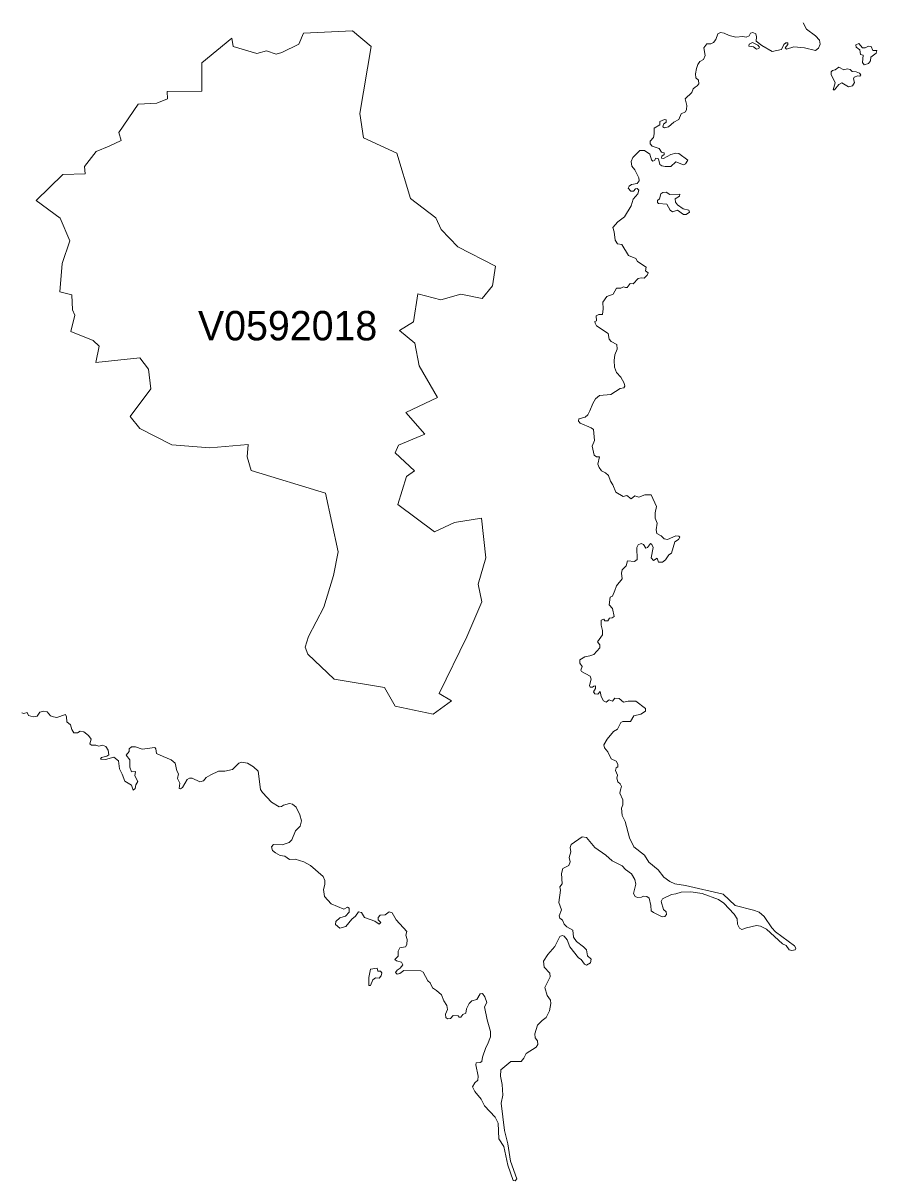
# Model space of a CAD drawing. Extents: x 369010 to 735936, y 6377141 to 6616555.
# Drawn here: x 429196 to 432099, y 6458107 to 6462047 of the extents above; entities that cross this region are included whole.
import ezdxf
from ezdxf.enums import TextEntityAlignment as Align

# ---------------------------------------------------------------- set-up
doc = ezdxf.new("R2010")
doc.units = 0
doc.header["$LTSCALE"] = 40
doc.layers.add('3', color=7, linetype='Continuous', lineweight=13)
doc.layers.add('4', color=7, linetype='Continuous')

msp = doc.modelspace()

# ---------------------------------------------------------------- linework, layer by layer
at = {"layer": '3'}
for points in [[(430154.5, 6459923.94), (430165.92, 6459960.18), (430217.89, 6460058.99), (430251.65, 6460167.06), (430267.21, 6460247.66), (430224.51, 6460447.59), (429971.12, 6460524.22), (429958.05, 6460571.06), (429960.69, 6460612.76), (429830.28, 6460602.01), (429701.52, 6460612.43), (429592.28, 6460667.05), (429559.84, 6460708.59), (429630.02, 6460802.27), (429622.24, 6460869.96), (429592.28, 6460907.69), (429442.83, 6460892.13), (429454.58, 6460948.07), (429433.73, 6460967.44), (429358.43, 6460997.39), (429371.33, 6461053.34), (429363.56, 6461071.54), (429361.07, 6461122.18), (429320.69, 6461132.61), (429328.97, 6461228.77), (429354.95, 6461306.72), (429321.19, 6461383.52), (429240.59, 6461443.26), (429330.29, 6461531.81), (429407.08, 6461534.29), (429404.44, 6461559.12), (429444.65, 6461609.76), (429488.84, 6461627.97), (429529.23, 6461647.49), (429521.61, 6461674.97), (429586.66, 6461771.29), (429650.37, 6461775.26), (429686.79, 6461789.5), (429685.46, 6461814.16), (429803.63, 6461815.48), (429803.63, 6461911.8), (429905.09, 6461996.21), (429910.22, 6461967.58), (429990.82, 6461944.24), (430023.42, 6461952.35), (430055.86, 6461941.93), (430075.39, 6461947.22), (430133.81, 6461975.69), (430149.53, 6462013.42), (430315.87, 6462021.2), (430379.59, 6461967.91), (430340.53, 6461739.02), (430353.6, 6461656.76), (430466.64, 6461604.79), (430513.31, 6461450.05), (430599.21, 6461385.01), (430617.75, 6461345.28), (430673.69, 6461285.37), (430802.28, 6461220.33), (430791.86, 6461152.8), (430756.77, 6461109.77), (430684.11, 6461124.17), (430616.42, 6461105.97), (430538.47, 6461125.5), (430522.91, 6461030.5), (430476.07, 6461000.54), (430528.04, 6460957.67), (430542.61, 6460881.05), (430605, 6460773.14), (430497.09, 6460722.49), (430562.14, 6460648.35), (430472.43, 6460610.61), (430460.85, 6460584.63), (430527.05, 6460523.56), (430499.74, 6460504.19), (430469.95, 6460409.36), (430594.74, 6460315.68), (430662.27, 6460348.12), (430754.45, 6460362.52), (430768.85, 6460227.3), (430742.87, 6460137.44), (430755.78, 6460077.69), (430704.8, 6459958.03), (430611.13, 6459765.55), (430652.83, 6459740.89), (430590.44, 6459695.37), (430461.34, 6459722.35), (430424.93, 6459786.07), (430253.31, 6459814.7), (430163.6, 6459899.28)], [(430154.5, 6459923.94), (430163.6, 6459899.28), (430253.31, 6459814.7), (430424.93, 6459786.07), (430461.34, 6459722.35), (430590.44, 6459695.37), (430652.83, 6459740.89), (430611.13, 6459765.55), (430704.8, 6459958.03), (430755.78, 6460077.69), (430742.87, 6460137.44), (430768.85, 6460227.3), (430754.45, 6460362.52), (430662.27, 6460348.12), (430594.74, 6460315.68), (430469.95, 6460409.36), (430499.74, 6460504.19), (430527.05, 6460523.56), (430460.85, 6460584.63), (430472.43, 6460610.61), (430562.14, 6460648.35), (430497.09, 6460722.49), (430605, 6460773.14), (430542.61, 6460881.05), (430528.04, 6460957.67), (430476.07, 6461000.54), (430522.91, 6461030.5), (430538.47, 6461125.5), (430616.42, 6461105.97), (430684.11, 6461124.17), (430756.77, 6461109.77), (430791.86, 6461152.8), (430802.28, 6461220.33), (430673.69, 6461285.37), (430617.75, 6461345.28), (430599.21, 6461385.01), (430513.31, 6461450.05), (430466.64, 6461604.79), (430353.6, 6461656.76), (430340.53, 6461739.02), (430379.59, 6461967.91), (430315.87, 6462021.2), (430149.53, 6462013.42), (430133.81, 6461975.69), (430075.39, 6461947.22), (430055.86, 6461941.93), (430023.42, 6461952.35), (429990.82, 6461944.24), (429910.22, 6461967.58), (429905.09, 6461996.21), (429803.63, 6461911.8), (429803.63, 6461815.48), (429685.46, 6461814.16), (429686.79, 6461789.5), (429650.37, 6461775.26), (429586.66, 6461771.29), (429521.61, 6461674.97), (429529.23, 6461647.49), (429488.84, 6461627.97), (429444.65, 6461609.76), (429404.44, 6461559.12), (429407.08, 6461534.29), (429330.29, 6461531.81), (429240.59, 6461443.26), (429321.19, 6461383.52), (429354.95, 6461306.72), (429328.97, 6461228.77), (429320.69, 6461132.61), (429361.07, 6461122.18), (429363.56, 6461071.54), (429371.33, 6461053.34), (429358.43, 6460997.39), (429433.73, 6460967.44), (429454.58, 6460948.07), (429442.83, 6460892.13), (429592.28, 6460907.69), (429622.24, 6460869.96), (429630.02, 6460802.27), (429559.84, 6460708.59), (429592.28, 6460667.05), (429701.52, 6460612.43), (429830.28, 6460602.01), (429960.69, 6460612.76), (429958.05, 6460571.06), (429971.12, 6460524.22), (430224.51, 6460447.59), (430267.21, 6460247.66), (430251.65, 6460167.06), (430217.89, 6460058.99), (430165.92, 6459960.18)], [(431689.71, 6461958.81), (431697.82, 6461960.3), (431699.65, 6461964.93), (431695.01, 6461972.54), (431676.64, 6461981.48), (431665.39, 6461975.36), (431664.39, 6461969.23), (431679.45, 6461965.92)], [(432056.47, 6461904.69), (432071.04, 6461909.49), (432077.66, 6461918.92), (432078.98, 6461931.5), (432096.85, 6461945.24), (432099.17, 6461953.68), (432085.6, 6461953.68), (432079.97, 6461967.25), (432071.04, 6461968.24), (432059.78, 6461963.11), (432050.84, 6461963.11), (432037.6, 6461977.68), (432028.17, 6461972.88), (432028.67, 6461965.43), (432041.41, 6461955.99), (432043.73, 6461940.44), (432053.16, 6461938.12), (432050.84, 6461913.13)], [(431969.42, 6461897.24), (431957.17, 6461888.3), (431948.23, 6461886.32), (431943.93, 6461881.19), (431943.6, 6461872.25), (431957.67, 6461843.62), (431950.55, 6461820.12), (431955.68, 6461820.12), (431969.42, 6461838.49), (431980.67, 6461844.44), (432003.34, 6461830.38), (432015.92, 6461834.18), (432023.54, 6461844.94), (432019.73, 6461857.19), (432021.55, 6461862.82), (432034.29, 6461867.61), (432040.91, 6461866.13), (432044.72, 6461870.93), (432040.42, 6461877.05), (432029.16, 6461881.68), (432015.1, 6461882.68), (432007.98, 6461889.63), (431998.05, 6461891.61), (431987.29, 6461888.3)], [(431450.89, 6461396.26), (431462.15, 6461403.71), (431460.16, 6461410.33), (431440.96, 6461414.63), (431421.27, 6461428.2), (431414.15, 6461438.13), (431413.65, 6461449.39), (431427.72, 6461458.32), (431429.21, 6461465.44), (431395.28, 6461463.95), (431382.21, 6461471.4), (431371.78, 6461470.57), (431364.83, 6461465.77), (431360.53, 6461448.89), (431353.41, 6461443.26), (431353.08, 6461437.14), (431356.22, 6461433.33), (431385.02, 6461430.52), (431395.78, 6461410.33), (431404.22, 6461405.2), (431421.6, 6461410.33), (431441.46, 6461396.26)], [(430400.11, 6458831.11), (430377.6, 6458827.8), (430371.97, 6458799.67), (430371.97, 6458772.36), (430377.6, 6458772.36), (430385.05, 6458791.23), (430393.98, 6458797.68), (430406.73, 6458796.85), (430413.35, 6458804.8), (430415.67, 6458815.22), (430411.36, 6458820.85), (430402.42, 6458820.85)]]:
    msp.add_lwpolyline(points, close=True, dxfattribs=at)
for points in [[(431448.08, 6461744.81), (431452.22, 6461753.25), (431452.71, 6461766.82), (431447.58, 6461789.5), (431470.09, 6461811.51), (431475.06, 6461823.76), (431481.01, 6461829.38), (431488.46, 6461833.19), (431493.59, 6461840.8), (431492.27, 6461853.05), (431484.16, 6461860.99), (431482.83, 6461874.57), (431485.65, 6461892.94), (431489.95, 6461906.67), (431497.4, 6461916.94), (431509.65, 6461923.56), (431514.78, 6461937.13), (431510.97, 6461963.44), (431521.4, 6461976.19), (431534.64, 6461977.18), (431543.57, 6461981.48), (431552.02, 6461991.74), (431558.64, 6462010.61), (431567.08, 6462014.75), (431580.15, 6462013.42), (431596.7, 6462005.31), (431620.2, 6461999.36), (431643.7, 6462001.67), (431654.96, 6461998.86), (431665.39, 6462003.99), (431670.02, 6462013.42), (431677.63, 6462015.24), (431687.4, 6462010.11), (431689.38, 6462000.68), (431688.89, 6461986.12), (431708.09, 6461970.56), (431743.34, 6461950.86), (431775.45, 6461957.81), (431782.4, 6461974.37), (431789.51, 6461979.99), (431796.13, 6461979.99), (431796.63, 6461973.87), (431787.2, 6461962.61), (431791.83, 6461958.81), (431817.32, 6461966.75), (431853.4, 6461963.11), (431890.64, 6461953.68), (431900.57, 6461962.12), (431906.69, 6461975.36), (431903.71, 6461988.93), (431890.14, 6462003.99), (431859.52, 6462027), (431848.76, 6462047.68)], [(431189.4, 6460971.41), (431185.09, 6460990.77), (431145.54, 6461017.09), (431140.9, 6461026.03), (431140.41, 6461032.15), (431146.03, 6461034.47), (431145.04, 6461051.35), (431153.98, 6461055.16), (431165.73, 6461055.16), (431168.21, 6461075.35), (431167.22, 6461097.52), (431180.79, 6461116.39), (431202.47, 6461124.83), (431213.23, 6461145.02), (431227.96, 6461145.52), (431237.72, 6461149.66), (431244.18, 6461146.85), (431249.97, 6461147.84), (431260.07, 6461160.58), (431270.49, 6461160.09), (431287.87, 6461177.96), (431297.3, 6461179.78), (431307.57, 6461178.95), (431318.49, 6461189.71), (431321.3, 6461197.65), (431312.37, 6461204.27), (431315.18, 6461216.52), (431285.06, 6461235.39), (431279.93, 6461246.64), (431254.94, 6461256.57), (431232.43, 6461294.14), (431217.7, 6461295.47), (431209.75, 6461308.71), (431205.62, 6461336.51), (431201.31, 6461351.57), (431218.19, 6461370.77), (431240.87, 6461387.82), (431263.38, 6461424.89), (431270.49, 6461447.9), (431286.88, 6461466.27), (431289.36, 6461479.01), (431283.57, 6461484.14), (431278.93, 6461482.82), (431271.32, 6461475.7), (431262.05, 6461474.71), (431253.12, 6461485.14), (431257.25, 6461492.58), (431264.37, 6461497.38), (431284.56, 6461501.52), (431290.68, 6461510.13), (431289.36, 6461520.39), (431276.62, 6461547.7), (431265.69, 6461559.94), (431263.71, 6461576.33), (431269.33, 6461590.06), (431293.33, 6461613.57), (431309.22, 6461614.06), (431327.59, 6461601.32), (431333.22, 6461581.96), (431337.52, 6461577.82), (431343.15, 6461580.13), (431347.78, 6461587.25), (431356.72, 6461585.27), (431361.02, 6461565.57), (431367.64, 6461561.27), (431379.39, 6461558.95), (431398.1, 6461558.95), (431415.14, 6461575.5), (431441.46, 6461565.07), (431448.91, 6461567.89), (431456.52, 6461581.13), (431425.41, 6461603.14), (431415.14, 6461604.63), (431398.1, 6461599.5), (431373.77, 6461586.26), (431366.65, 6461588.08), (431367.64, 6461593.87), (431376.08, 6461599.83), (431376.08, 6461605.95), (431367.15, 6461607.44), (431359.04, 6461620.19), (431334.71, 6461628.63), (431328.59, 6461636.07), (431328.09, 6461645.51), (431339.84, 6461658.25), (431341.66, 6461670.5), (431342.16, 6461689.7), (431361.02, 6461701.12), (431361.02, 6461712.37), (431376.58, 6461719.32), (431382.7, 6461718), (431382.21, 6461710.06), (431373.27, 6461702.94), (431370.95, 6461694.5), (431376.58, 6461690.69), (431390.15, 6461694.5), (431408.69, 6461709.56), (431425.9, 6461719.32), (431433.35, 6461738.19), (431448.08, 6461744.81)], [(431148.85, 6459941.81), (431166.23, 6459965.31), (431165.73, 6459979.88), (431161.59, 6459998.74), (431161.59, 6460015.63), (431170.53, 6460018.94), (431174.17, 6460012.81), (431184.1, 6460013.31), (431189.73, 6460021.75), (431199.16, 6460023.07), (431205.28, 6460027.38), (431200.15, 6460055.18), (431188.9, 6460067.76), (431191.71, 6460093.25), (431200.15, 6460097.38), (431208.1, 6460116.75), (431213.23, 6460132.31), (431233.59, 6460155.81), (431231.1, 6460175.01), (431233.59, 6460186.92), (431246.16, 6460200), (431251.46, 6460216.88), (431275.29, 6460214.56), (431284.23, 6460221.68), (431282.91, 6460263.05), (431287.54, 6460271.49), (431297.97, 6460276.13), (431305.91, 6460272.98), (431313.03, 6460260.74), (431319.15, 6460262.06), (431329.41, 6460275.8), (431334.21, 6460272.98), (431338.35, 6460262.06), (431331.4, 6460227.8), (431339.34, 6460218.86), (431352.09, 6460225.82), (431356.22, 6460212.74), (431369.96, 6460212.74), (431380.72, 6460220.19), (431391.48, 6460237.24), (431400.91, 6460243.36), (431411.83, 6460281.92), (431424.91, 6460289.87), (431429.21, 6460297.31), (431425.9, 6460301.62), (431415.97, 6460302.61), (431386.84, 6460289.37), (431376.08, 6460291.69), (431365.66, 6460302.11), (431350.6, 6460310.55), (431348.28, 6460322.8), (431352.58, 6460345.31), (431345.47, 6460361.86), (431345.47, 6460381.06), (431349.77, 6460402.24), (431332.23, 6460442.29), (431310.21, 6460442.29), (431289.53, 6460433.36), (431276.29, 6460438.49), (431264.04, 6460428.23), (431248.98, 6460439.98), (431236.4, 6460436.17), (431211.41, 6460450.74), (431201.15, 6460476.06), (431193.04, 6460487.81), (431186.42, 6460507.67), (431176.16, 6460517.1), (431162.92, 6460523.23), (431154.47, 6460534.48), (431150.67, 6460546.23), (431155.96, 6460571.22), (431146.03, 6460570.73), (431137.59, 6460576.35), (431130.97, 6460606.97), (431138.92, 6460626.67), (431135.77, 6460663.74), (431127.66, 6460670.36), (431090.09, 6460685.92), (431084.47, 6460692.54), (431085.29, 6460699.98), (431106.98, 6460706.6), (431115.91, 6460714.22), (431123.03, 6460727.29), (431132.96, 6460753.11), (431142.72, 6460768.67), (431156.46, 6460779.59), (431195.02, 6460783.73), (431226.47, 6460803.92), (431238.22, 6460805.91), (431242.03, 6460812.03), (431240.04, 6460821.46), (431228.29, 6460842.48), (431213.73, 6460858.04), (431207.27, 6460875.91), (431206.28, 6460899.09), (431208.1, 6460918.28), (431216.54, 6460937.15), (431215.21, 6460953.54), (431195.52, 6460963.96), (431189.4, 6460971.41)], [(431466.78, 6459091.29), (431505.34, 6459085.16), (431560.46, 6459064.97), (431578.83, 6459051.73), (431613.58, 6459014.66), (431623.84, 6458998.6), (431625.83, 6458980.23), (431631.95, 6458967.65), (431640.39, 6458962.85), (431655.46, 6458968.48), (431689.71, 6458976.09), (431702.96, 6458974.11), (431724.14, 6458963.35), (431778.09, 6458914.03), (431790.84, 6458907.91), (431800.77, 6458893.18), (431809.71, 6458891.36), (431820.96, 6458893.18), (431823.28, 6458898.97), (431819.14, 6458907.41), (431754.26, 6458954.91), (431742.01, 6458967.98), (431716.53, 6459007.04), (431698.65, 6459021.28), (431680.28, 6459028.72), (431617.72, 6459044.28), (431576.34, 6459082.84), (431448.41, 6459112.47), (431412.66, 6459117.6), (431394.79, 6459126.04), (431374.6, 6459140.27), (431355.73, 6459165.1), (431324.28, 6459191.91), (431309.22, 6459215.91), (431272.48, 6459243.71), (431257.91, 6459274.83), (431243.35, 6459330.27), (431233.59, 6459349.97), (431230.77, 6459374.96), (431235.41, 6459386.71), (431235.41, 6459403.59), (431224.98, 6459426.76), (431226.97, 6459437.52), (431230.77, 6459449.77), (431225.97, 6459458.21), (431218.53, 6459465.32), (431215.21, 6459477.08), (431217.53, 6459488.33), (431210.08, 6459504.22), (431212.4, 6459512.33), (431218.53, 6459516.47), (431218.03, 6459525.07), (431212.9, 6459535.83), (431195.35, 6459543.77), (431184.1, 6459566.78), (431172.85, 6459581.01), (431171.03, 6459590.78), (431181.78, 6459610.64), (431203.96, 6459636.95), (431217.53, 6459644.9), (431228.29, 6459666.58), (431234.91, 6459670.38), (431261.72, 6459670.88), (431272.98, 6459689.58), (431296.97, 6459695.71), (431312.03, 6459705.14), (431312.03, 6459715.07), (431280.09, 6459739.07), (431253.78, 6459739.56), (431237.72, 6459736.75), (431222.66, 6459748.83), (431207.6, 6459749.33), (431200.15, 6459739.9), (431188.9, 6459744.2), (431178.97, 6459736.25), (431170.03, 6459740.39), (431161.59, 6459755.45), (431158.78, 6459772), (431149.84, 6459763.89), (431140.41, 6459764.39), (431136.1, 6459771.01), (431142.72, 6459783.26), (431142.72, 6459791.7), (431137.1, 6459790.71), (431132.46, 6459787.06), (431124.35, 6459787.4), (431121.54, 6459793.19), (431127.66, 6459814.21), (431123.86, 6459825.13), (431094.73, 6459840.69), (431092.91, 6459845.32), (431096.71, 6459858.07), (431088.6, 6459869.32), (431089.6, 6459879.75), (431106.48, 6459890.01), (431123.03, 6459894.31), (431137.1, 6459898.45), (431157.29, 6459920.63), (431156.79, 6459931.88), (431148.85, 6459941.81)], [(429191.43, 6459699.51), (429197.89, 6459697.2), (429209.64, 6459701.33), (429213.94, 6459691.4), (429230.33, 6459686.27), (429243.07, 6459688.59), (429252.01, 6459701.83), (429265.25, 6459706.13), (429277.49, 6459702.82), (429288.75, 6459689.58), (429298.68, 6459685.78), (429309.93, 6459684.45), (429339.56, 6459694.71)], [(429339.56, 6459694.71), (429343.7, 6459686.27), (429344.19, 6459668.89), (429356.94, 6459659.46), (429361.57, 6459643.08), (429368.19, 6459631.32), (429380.93, 6459631.82), (429389.37, 6459637.45), (429402.12, 6459634.97), (429418.01, 6459622.88), (429426.94, 6459610.64), (429422.81, 6459594.58), (429427.94, 6459590.28), (429443, 6459589.45), (429453.26, 6459586.14), (429466, 6459590.28), (429477.26, 6459585.65), (429485.37, 6459572.41), (429487.19, 6459556.52), (429480.57, 6459552.71), (429462.36, 6459548.41), (429459.38, 6459542.78), (429475.44, 6459540.96), (429504.57, 6459548.9), (429519.63, 6459536.66), (429522.94, 6459509.84), (429532.37, 6459491.14), (429541.8, 6459467.14), (429564.81, 6459453.41), (429569.94, 6459437.02), (429576.56, 6459442.15), (429578.88, 6459454.9), (429585.99, 6459466.15), (429575.24, 6459486.01), (429577.55, 6459500.08), (429564.31, 6459498.59), (429559.18, 6459514.64), (429558.19, 6459539.97), (429546.44, 6459555.52), (429556.86, 6459567.77), (429556.86, 6459577.21), (429564.81, 6459583.83), (429578.05, 6459584.32), (429601.05, 6459575.72), (429643.42, 6459582.34), (429647.06, 6459577.7), (429649.88, 6459561.65), (429672.55, 6459550.89), (429699.36, 6459540.46), (429712.94, 6459528.22), (429718.07, 6459502.89), (429723.86, 6459491.97), (429720.55, 6459476.58), (429728.49, 6459461.02), (429726.67, 6459442.15), (429730.81, 6459441.66), (429737.93, 6459445.46), (429753.81, 6459472.77), (429761.92, 6459477.41), (429770.86, 6459477.41), (429796.68, 6459465.16), (429809.42, 6459468.97), (429818.36, 6459480.22), (429833.92, 6459489.16), (429860.23, 6459500.91), (429881.42, 6459500.91), (429908.23, 6459507.53), (429929.25, 6459528.22), (429938.68, 6459531.53), (429958.87, 6459528.71), (429978.73, 6459515.64), (429994.62, 6459501.9), (430003.56, 6459439.34), (430009.68, 6459429.08), (430040.8, 6459396.47), (430066.12, 6459380.09), (430074.23, 6459381.08), (430080.85, 6459385.72), (430101.54, 6459391.84), (430111.8, 6459389.03), (430124.54, 6459378.6), (430136.79, 6459353.28), (430142.42, 6459332.09), (430138.11, 6459313.72), (430122.23, 6459297.83), (430109.98, 6459267.71), (430100.55, 6459258.28), (430076.55, 6459250.67), (430047.42, 6459251.66), (430040.8, 6459244.21), (430044.11, 6459231.96), (430054.04, 6459223.52), (430069.43, 6459214.92), (430085.98, 6459212.6), (430101.87, 6459200.85), (430120.74, 6459202.34), (430149.87, 6459192.9), (430173.37, 6459180.66), (430215.9, 6459142.59), (430221.69, 6459129.35)], [(430862.86, 6458108.19), (430868.98, 6458107.2), (430875.1, 6458114.32), (430853.59, 6458174.56), (430844.65, 6458233.31), (430833.23, 6458278.99), (430820.98, 6458371.51), (430827.11, 6458399.31), (430824.79, 6458435.06), (430819.16, 6458463.69), (430820.16, 6458485.38), (430854.42, 6458513.68), (430889.34, 6458513.68), (430899.1, 6458524.43), (430906.22, 6458540.49), (430940.48, 6458562.5), (430946.11, 6458571.44), (430945.61, 6458584.18), (430937.66, 6458594.11), (430936.34, 6458607.19), (430945.61, 6458636.81), (430960.67, 6458652.87), (430974.41, 6458662.8), (430985.66, 6458685.3), (430989.96, 6458710.79), (430989.47, 6458722.05), (430978.54, 6458737.6), (430970.6, 6458765.24), (430988.47, 6458801.98), (430987.15, 6458813.74), (430968.28, 6458833.93), (430965.47, 6458854.28), (430980.53, 6458877.79), (431003.54, 6458904.93), (431021.41, 6458938.86), (431028.53, 6458942.66), (431035.97, 6458939.85), (431045.9, 6458927.6), (431054.84, 6458904.1), (431084.96, 6458866.37), (431093.9, 6458860.74), (431104.66, 6458844.35), (431111.77, 6458841.54), (431125.84, 6458849.48), (431127.66, 6458861.23), (431114.59, 6458872.99), (431112.27, 6458893.67), (431101.84, 6458904.1), (431077.35, 6458921.97), (431067.92, 6458936.04), (431064.77, 6458960.54), (431044.41, 6458971.29), (431035.48, 6458980.23), (431029.85, 6458993.97), (431021.41, 6459000.92), (431019.09, 6459009.03), (431026.54, 6459029.22), (431018.1, 6459054.54), (431022.9, 6459096.91), (431020.91, 6459107.67), (431028.53, 6459117.6), (431027.04, 6459152.85), (431031.67, 6459170.23), (431051.53, 6459180.66), (431056.17, 6459192.41), (431052.52, 6459207.47), (431058.15, 6459226.83), (431055.67, 6459241.4), (431059.48, 6459251.66), (431096.71, 6459277.48), (431111.28, 6459275.66), (431140.41, 6459241.73), (431177.48, 6459215.41), (431199.16, 6459195.72), (431232.59, 6459179.66), (431244.34, 6459166.59), (431264.54, 6459151.53), (431276.29, 6459133.16), (431279.1, 6459117.1), (431271.16, 6459085.16), (431276.78, 6459074.4), (431285.22, 6459071.09), (431298.46, 6459072.42), (431305.91, 6459075.73), (431317.33, 6459074.4), (431324.78, 6459069.11), (431330.9, 6459044.78), (431332.23, 6459026.41), (431339.34, 6459020.78), (431369.46, 6459005.22), (431378.4, 6459007.04), (431383.53, 6459013.66), (431382.7, 6459023.1), (431374.1, 6459030.55), (431365.66, 6459057.85), (431370.46, 6459067.29), (431400.91, 6459081.85), (431415.97, 6459084.17), (431433.85, 6459089.46), (431466.78, 6459091.29)], [(430221.69, 6459129.35), (430221.69, 6459115.78), (430216.89, 6459098.4), (430221.2, 6459074.73), (430243.21, 6459050.41), (430286.57, 6459032.03), (430298.82, 6459038.66), (430304.61, 6459034.85), (430304.61, 6459021.61), (430291.87, 6459008.04), (430272.67, 6459001.91), (430259.43, 6458989.67), (430258.11, 6458979.24), (430273.17, 6458966.66), (430293.36, 6458972.78), (430314.05, 6458998.11), (430326.29, 6459007.54), (430336.22, 6459022.6), (430345.99, 6459020.28), (430356.41, 6459002.91), (430391.67, 6458990.66), (430406.73, 6458981.23), (430411.86, 6458985.86), (430402.92, 6458995.79), (430402.92, 6459003.73), (430410.53, 6459011.35), (430427.42, 6459012.67), (430440.99, 6459022.6), (430450.42, 6459019.29), (430464.16, 6458995.79), (430501.23, 6458956.23), (430496.93, 6458943.49), (430501.73, 6458928.1), (430500.24, 6458911.55), (430495.6, 6458904.1), (430476.74, 6458900.29), (430471.11, 6458888.54), (430471.11, 6458871.66), (430459.36, 6458860.24), (430465.98, 6458855.61), (430482.36, 6458851.3), (430487.66, 6458842.04), (430478.23, 6458830.62), (430467.3, 6458824.49), (430462.67, 6458816.55), (430467.3, 6458810.92), (430477.23, 6458812.41), (430490.47, 6458823.17), (430548.23, 6458822.18), (430556.34, 6458817.54), (430572.23, 6458787.42), (430579.85, 6458780.8), (430588.29, 6458763.92), (430601.86, 6458755.48), (430618.9, 6458740.42), (430626.85, 6458720.06), (430637.11, 6458704.17), (430638.6, 6458690.1), (430631.98, 6458674.05), (430632.97, 6458663.62), (430639.1, 6458658.49), (430648.86, 6458659.49), (430658.29, 6458670.24), (430675.34, 6458668.92), (430678.98, 6458664.62), (430684.61, 6458664.12), (430691.23, 6458673.06), (430701.66, 6458678.19), (430703.97, 6458692.42), (430712.41, 6458710.3), (430721.85, 6458719.73), (430738.23, 6458724.36), (430749.65, 6458744.06), (430757.6, 6458745.05), (430766.53, 6458733.3), (430773.15, 6458714.1), (430764.71, 6458699.37), (430773.65, 6458654.69), (430785.4, 6458615.79), (430784.9, 6458596.92), (430775.47, 6458571.44), (430768.85, 6458560.68), (430758.09, 6458527.74), (430756.11, 6458513.18), (430749.98, 6458509.87), (430736.91, 6458508.88), (430735.92, 6458502.42), (430743.86, 6458463.69), (430742.04, 6458450.12), (430731.78, 6458440.19), (430724.16, 6458427.12), (430732.11, 6458411.06), (430753.29, 6458384.75), (430765.04, 6458362.24), (430801.29, 6458324.01), (430811.22, 6458303.32), (430814.03, 6458249.7), (430830.42, 6458224.38), (430844.65, 6458160.82), (430862.86, 6458108.19)]]:
    msp.add_lwpolyline(points, dxfattribs=at)

# ---------------------------------------------------------------- texts
at = {"layer": '4'}
msp.add_text('V0592018', height=100, dxfattribs=at).set_placement((430095.22, 6460967.57), align=Align.CENTER)

doc.saveas('drawing.dxf')
